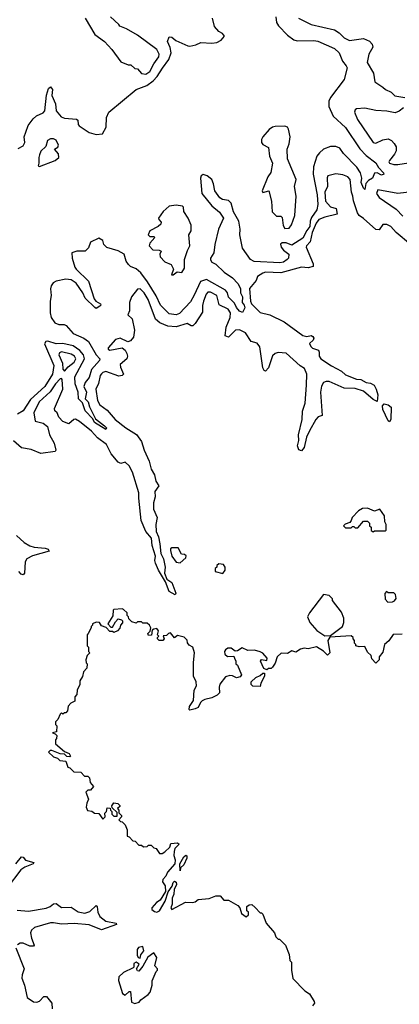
# Model space of a CAD drawing. Extents: x 2494106 to 2685573, y 758056 to 915185.
# Tile 273 of 507: x 2613691 to 2616445, y 838047 to 845185. Entities that reach past the tile are written whole.
import ezdxf

# ---------------------------------------------------------------- set-up
doc = ezdxf.new("R2010")
doc.units = 0

msp = doc.modelspace()

# ---------------------------------------------------------------- linework, layer by layer
at = {"layer": '0CON05XD'}
for points in [[(2615550, 845205), (2615553.6, 845165), (2615568.9, 845138.9), (2615635, 845072.9), (2615678.9, 845038.9), (2615705, 845030.6), (2615824.3, 845034.3), (2615855, 845028.1), (2615975, 844975.8), (2616008.8, 844945), (2616034.1, 844884.1), (2616060.7, 844850.7), (2616066, 844835), (2616045, 844750), (2615945, 844621.2), (2615934.4, 844595), (2615933.5, 844555), (2615965.4, 844485.4), (2616055, 844402.5), (2616158.1, 844248.1), (2616205, 844200), (2616275, 844146.2), (2616293.1, 844113.1), (2616330, 844075), (2616332.5, 844065), (2616315, 844056.7), (2616285, 844073.3), (2616265, 844072.5), (2616250, 844035), (2616220.6, 844019.4), (2616202, 843998), (2616195, 843952.5), (2616185, 843962.5), (2616168.8, 844005), (2616172.5, 844035), (2616164.3, 844074.3), (2616136.4, 844116.4), (2616040, 844215), (2616012.5, 844252.5), (2615985, 844265.5), (2615945, 844266.4), (2615896.2, 844245), (2615865, 844218.8), (2615846.2, 844195), (2615821.7, 844118.3), (2615820, 844065), (2615848.1, 843915), (2615854.5, 843845.5), (2615845.7, 843805), (2615809.2, 843750.8), (2615798.7, 843725), (2615795.3, 843685), (2615773.3, 843656.7), (2615745, 843600), (2615665, 843550), (2615625, 843567.1), (2615595, 843566), (2615583.4, 843556.6), (2615589.1, 843535), (2615604.2, 843514.2), (2615644, 843485), (2615640, 843455), (2615632.5, 843445), (2615605, 843427.5), (2615577.3, 843422.7), (2615391.1, 843431.1), (2615365.6, 843445.6), (2615307.2, 843527.2), (2615288.5, 843625), (2615290.9, 843665), (2615280.9, 843725), (2615242.1, 843792.1), (2615225, 843854.2), (2615205, 843873.6), (2615162.1, 843882.1), (2615142.7, 843892.7), (2615106.7, 843945), (2615098.1, 843995), (2615084.6, 844025), (2615052.1, 844052.1), (2615021.7, 844061.7), (2615007.3, 844052.7), (2615002.7, 844035), (2615012.5, 843925), (2615085, 843834.3), (2615139.7, 843789.7), (2615170, 843745), (2615133.1, 843666.9), (2615105.5, 843555), (2615098.8, 843495), (2615074.6, 843455.4), (2615074.5, 843444.5), (2615085, 843427.5), (2615115, 843412.5), (2615175, 843353.3), (2615235, 843312.5), (2615273, 843273), (2615292.5, 843235), (2615293.8, 843205), (2615306.4, 843175), (2615305.6, 843135), (2615320.6, 843115), (2615324.2, 843095.8), (2615308.3, 843061.7), (2615285, 843072.5), (2615265, 843097.5), (2615250.5, 843130.5), (2615205, 843173.3), (2615197.5, 843205), (2615184.3, 843224.3), (2615045, 843300.6), (2615003.6, 843286.4), (2614957.7, 843187.7), (2614930.3, 843139.7), (2614850, 843055), (2614825, 843044.2), (2614775, 843052.5), (2614712.7, 843115), (2614681.6, 843181.6), (2614618.9, 843285), (2614568.8, 843348.8), (2614535, 843378.9), (2614495.6, 843395.6), (2614479.7, 843409.7), (2614464.5, 843434.5), (2614448.1, 843485), (2614405, 843509.5), (2614322.5, 843532.5), (2614300.8, 843555), (2614292.9, 843585), (2614265, 843600.7), (2614205, 843572.9), (2614188.9, 843531.1), (2614165, 843507.5), (2614105, 843507.5), (2614070, 843495), (2614071.9, 843455), (2614090.5, 843390.5), (2614099.4, 843375), (2614189.7, 843289.7), (2614230.9, 843160.9), (2614244.3, 843144.3), (2614276.7, 843125), (2614280, 843115), (2614273, 843107), (2614245, 843090), (2614235, 843097.5), (2614165.8, 843165), (2614148.9, 843205), (2614100.9, 843275), (2614065, 843297.5), (2614025, 843302.9), (2613955, 843290), (2613933.6, 843276.4), (2613920, 843255), (2613914.2, 843234.2), (2613920, 843185), (2613912, 843145), (2613911.7, 843058.3), (2613918.5, 843025), (2613946.3, 842986.3), (2613975, 842973.8), (2614013.8, 842973.8), (2614027.9, 842967.9), (2614079.5, 842909.5), (2614155.3, 842875.3), (2614190.7, 842850.7), (2614245, 842755.7), (2614271.2, 842725), (2614270, 842715), (2614211.4, 842648.6), (2614195, 842590), (2614165.4, 842554.6), (2614156.9, 842525), (2614174.4, 842485), (2614165.8, 842435.8), (2614186.9, 842415), (2614197.1, 842377.1), (2614220.4, 842330.4), (2614242, 842292), (2614305, 842241.2), (2614320, 842225), (2614315, 842212.5), (2614233.1, 842265), (2614221.2, 842291.2), (2614165, 842349.2), (2614147.1, 842407.1), (2614116.9, 842435), (2614114.6, 842484.6), (2614092.2, 842545), (2614090.9, 842595), (2614160.4, 842725), (2614154, 842754), (2614126.6, 842786.6), (2614079.9, 842819.9), (2614005, 842836.5), (2613954.7, 842834.7), (2613895, 842854.4), (2613879.4, 842850.6), (2613871.9, 842835), (2613937.4, 842677.4), (2613928, 842615), (2613872.9, 842525), (2613768, 842432), (2613715, 842349.2), (2613675.9, 842324.1)], [(2614165, 845196.7), (2614235, 845076.7), (2614305.5, 845025.5), (2614359.7, 844969.7), (2614425, 844878.8), (2614478.3, 844858.3), (2614497, 844857), (2614525, 844830), (2614545, 844827.5), (2614574, 844794), (2614605, 844790.8), (2614635, 844808.8), (2614664.6, 844865.4), (2614700, 844915), (2614701.9, 844935), (2614685, 844969.2), (2614545, 845072.9), (2614465, 845119.2), (2614416.7, 845136.7), (2614409.5, 845149.5), (2614348.8, 845205)], [(2613678.8, 844251.2), (2613715, 844269.5), (2613727.2, 844295), (2613722.7, 844335), (2613735, 844368.8), (2613752.3, 844417.7), (2613787.9, 844465), (2613812.5, 844487.5), (2613860.6, 844509.4), (2613873.8, 844525), (2613885, 844636.7), (2613900, 844685), (2613915, 844697.5), (2613927.9, 844677.9), (2613924.4, 844635), (2613950, 844575), (2613954.6, 844525), (2613991.2, 844481.2), (2614015, 844469.6), (2614103.1, 844463.1), (2614112, 844455), (2614115.6, 844425), (2614123.1, 844415), (2614195, 844367.5), (2614245, 844353.3), (2614292.3, 844357.7), (2614318, 844405), (2614319.7, 844475), (2614337.5, 844515), (2614535, 844678.9), (2614613.3, 844706.7), (2614659, 844741), (2614687.9, 844772.1), (2614726.6, 844833.4), (2614772, 844895), (2614788.9, 844945), (2614783.6, 844983.6), (2614764, 845026), (2614775, 845060), (2614795, 845056.7), (2614824.4, 845034.4), (2614910, 844995), (2614925, 844993.3), (2614967.9, 845002.1), (2615005, 845018.4), (2615085, 845014.6), (2615120.7, 845019.3), (2615153.3, 845035), (2615177.5, 845065), (2615163.3, 845085), (2615135, 845100), (2615104.2, 845135), (2615089.6, 845195)], [(2615713.8, 845195), (2615805, 845148.8), (2615975, 845111.4), (2616009.3, 845089.3), (2616045, 845054.2), (2616084.4, 845034.4), (2616185, 845047.5), (2616229.1, 845029.1), (2616248.3, 845008.3), (2616254, 844985), (2616223.8, 844935), (2616211.2, 844875), (2616257.7, 844797.7), (2616267.5, 844735), (2616326.7, 844695), (2616345, 844678.8), (2616385, 844660), (2616412.3, 844632.3), (2616485, 844621.2)], [(2616475, 844546.7), (2616445, 844521.2), (2616415, 844510), (2616355, 844522), (2616273.6, 844526.4), (2616195, 844544), (2616135, 844537.5), (2616125, 844530), (2616121.2, 844515), (2616141.7, 844461.7), (2616255, 844293.8), (2616275, 844290), (2616325, 844314), (2616365, 844321.2), (2616388.8, 844308.8), (2616407.3, 844287.3), (2616422.3, 844262.3), (2616422.5, 844235), (2616410.9, 844209.1), (2616374, 844165), (2616370, 844155), (2616374, 844145), (2616404.6, 844134.6), (2616435, 844133.6), (2616575, 844155.6)], [(2615615, 843670), (2615645, 843672.5), (2615663.6, 843696.4), (2615688, 843765), (2615697.5, 843905), (2615683.8, 843975), (2615697.5, 844025), (2615634.5, 844175), (2615630.4, 844245), (2615645.5, 844285), (2615652.9, 844335), (2615640.8, 844390.8), (2615633.1, 844405), (2615615, 844413.8), (2615545, 844410.4), (2615524.7, 844405.3), (2615501.7, 844388.3), (2615453.8, 844336.2), (2615445.3, 844315), (2615445.4, 844295), (2615455, 844279.4), (2615496.9, 844256.9), (2615502.7, 844195), (2615525.6, 844145), (2615513.8, 844076.2), (2615491.4, 844045), (2615450, 843945), (2615455, 843932.5), (2615497.5, 843945), (2615518.3, 843868.3), (2615521.7, 843791.7), (2615555, 843760), (2615585, 843760), (2615595, 843750), (2615603, 843693), (2615615, 843670)], [(2613835, 844121.2), (2613947.2, 844162.8), (2613975.4, 844184.6), (2613972.2, 844212.2), (2613943.8, 844245), (2613968.5, 844261.5), (2613973.1, 844275), (2613955, 844311.2), (2613935, 844321.2), (2613915, 844321.2), (2613891.7, 844308.3), (2613881.2, 844265), (2613845, 844232.5), (2613834.2, 844205), (2613828.6, 844185), (2613830.8, 844145), (2613823.8, 844125), (2613835, 844121.2)], [(2616526, 843556), (2616422.9, 843642.9), (2616382.9, 843685), (2616355, 843698.8), (2616325, 843699.4), (2616298.1, 843661.9), (2616275, 843662.5), (2616185, 843744.3), (2616154.2, 843765), (2616140.6, 843785), (2616112.1, 843872.1), (2616108.8, 843905), (2616097.3, 843935), (2616088.5, 844025), (2616071.2, 844045), (2616035, 844058.9), (2615985, 844066.9), (2615927.5, 844052.5), (2615921.4, 844038.6), (2615923.1, 843975), (2615904.3, 843935), (2615909.2, 843869.2), (2615945, 843829.1), (2615988, 843815), (2615993.8, 843775), (2615905, 843752.7), (2615861.4, 843735), (2615841.2, 843708.8), (2615811.7, 843641.7), (2615798.8, 843575), (2615771.9, 843545), (2615770, 843535), (2615820.4, 843415), (2615820.8, 843395), (2615785, 843385.6), (2615735, 843390), (2615585, 843348.9), (2615475, 843354.4), (2615455, 843346.4), (2615416.7, 843323.3), (2615405.5, 843294.5), (2615357.4, 843235), (2615364.8, 843145), (2615373.8, 843123.8), (2615435, 843062.6), (2615505, 843044.5), (2615608.8, 842995), (2615744.6, 842894.6), (2615775, 842887.5), (2615805, 842894), (2615818.6, 842888.6), (2615823.8, 842875), (2615819.5, 842860.5), (2615793.9, 842836.1), (2615802.5, 842815), (2615815, 842804.4), (2615858.3, 842788.3), (2615864, 842775), (2615863.1, 842745), (2615875.8, 842725), (2615954.1, 842675.9), (2616025.4, 842635.4), (2616055, 842611.1), (2616135, 842578.9), (2616165, 842575.6), (2616205, 842555.6), (2616235, 842550), (2616262.5, 842535), (2616278, 842505), (2616288.6, 842465), (2616285, 842417.5), (2616255, 842432), (2616185, 842492.5), (2616125, 842511.5), (2616045, 842514.4), (2615935, 842560.5), (2615915, 842562.2), (2615895, 842555.6), (2615881.1, 842528.9), (2615873.2, 842483.2), (2615885.8, 842314.2), (2615857.5, 842305), (2615838.8, 842285), (2615792.5, 842205), (2615772.4, 842157.6), (2615755, 842082.5), (2615735, 842060), (2615715, 842067.5), (2615706.2, 842095), (2615716, 842134), (2615712.9, 842175), (2615741.1, 842285), (2615743.8, 842346.2), (2615761.8, 842405), (2615772.7, 842535), (2615774.4, 842615), (2615756.9, 842656.9), (2615726, 842675), (2615625, 842766.4), (2615565, 842771.2), (2615544.6, 842765.4), (2615525, 842747.5), (2615495, 842660), (2615475, 842637.5), (2615465, 842642.5), (2615455, 842660), (2615432.6, 842812.6), (2615415, 842840), (2615370.9, 842850.9), (2615330, 842915), (2615285, 842936.1), (2615256.4, 842933.6), (2615205, 842884), (2615182.2, 842892.2), (2615188.5, 842955), (2615217.2, 843025), (2615219.3, 843059.3), (2615202.2, 843085), (2615138.5, 843118.5), (2615120, 843185), (2615075, 843208.8), (2615055, 843208.6), (2615044, 843196), (2615023.8, 843145), (2615018.3, 843111.7), (2615017.8, 843065), (2614965, 842982), (2614946.2, 842965), (2614935, 842964.3), (2614905, 842981.4), (2614825, 842958), (2614765, 842962.5), (2614708, 842988), (2614675, 843012.5), (2614622.1, 843155), (2614595, 843204.2), (2614565, 843234.2), (2614545, 843230.8), (2614501.1, 843175), (2614488.1, 843135), (2614486.9, 843075), (2614476.2, 843045), (2614505.7, 843015), (2614524, 842935), (2614515.9, 842884.1), (2614495, 842856.7), (2614475, 842850), (2614420, 842875), (2614385, 842865.8), (2614332, 842805), (2614332, 842795), (2614345, 842789.2), (2614435, 842806.7), (2614455, 842790), (2614467.5, 842765), (2614472.9, 842745), (2614469.2, 842725), (2614420.6, 842685), (2614422.9, 842665), (2614444.2, 842615), (2614435, 842604.2), (2614410.6, 842599.4), (2614316.6, 842633.4), (2614295, 842627.5), (2614285, 842618.1), (2614275.4, 842604.6), (2614263.1, 842546.9), (2614243.3, 842505), (2614254.6, 842425), (2614271.6, 842391.6), (2614325, 842352.9), (2614383.1, 842285), (2614462, 842225), (2614538.3, 842178.3), (2614575.6, 842125.6), (2614594.3, 842065), (2614631.1, 841985), (2614644.4, 841925), (2614668.9, 841885), (2614679.2, 841839.2), (2614700.8, 841805), (2614671.5, 841765), (2614672.9, 841725), (2614661.3, 841681.3), (2614660.8, 841635), (2614688.5, 841575), (2614678.6, 841525), (2614681.5, 841475), (2614698.5, 841435), (2614708.6, 841385), (2614713.8, 841313.8), (2614734.4, 841275)], [(2616537.2, 843937.2), (2616435, 843925.4), (2616290, 843950), (2616280.6, 843925), (2616299.2, 843895), (2616421.5, 843811.5), (2616470.9, 843760.9)], [(2614805, 843333.8), (2614833.3, 843356.7), (2614867, 843353), (2614885.8, 843384.2), (2614886.9, 843445), (2614907.5, 843512.5), (2614925.8, 843545), (2614917.5, 843625), (2614934, 843655), (2614936, 843675), (2614934.2, 843695), (2614912.9, 843745), (2614881.4, 843795), (2614880, 843825), (2614871.7, 843831.7), (2614825, 843840.8), (2614775, 843832.2), (2614731.9, 843795), (2614698.8, 843745), (2614700, 843735), (2614716.4, 843716.4), (2614715, 843703.3), (2614696.7, 843685), (2614636.2, 843655), (2614623.1, 843625), (2614635, 843612), (2614663, 843613), (2614672.5, 843605), (2614635.9, 843564.1), (2614630, 843545), (2614657.3, 843517.3), (2614703.3, 843513.3), (2614716.4, 843506.4), (2614707.5, 843485), (2614710, 843465), (2614745, 843428.8), (2614789.1, 843409.1), (2614806.7, 843375), (2614792.5, 843335), (2614805, 843333.8)], [(2614015, 842637.5), (2614041.5, 842668.5), (2614085, 842701.9), (2614098.2, 842725), (2614088.9, 842745), (2614065, 842760.9), (2613995, 842776.2), (2613980.8, 842769.2), (2613975.6, 842754.4), (2614001.5, 842695), (2614005, 842650), (2614015, 842637.5)], [(2614734.4, 841275), (2614746.9, 841215), (2614742.6, 841172.6), (2614758.3, 841128.3), (2614795.7, 841105), (2614823.3, 841026.7), (2614820, 841015), (2614775, 841038.8), (2614749.7, 841109.7), (2614697.5, 841195), (2614677.1, 841245), (2614672.5, 841265), (2614675.6, 841295), (2614653.1, 841373.1), (2614647.8, 841425), (2614607.1, 841475), (2614571.4, 841555), (2614554.5, 841715), (2614555.5, 841755.5), (2614508.2, 841905), (2614485, 841950), (2614455, 841976), (2614425, 841967.5), (2614405, 841977.5), (2614355, 842036.2), (2614321.4, 842105), (2614254.2, 842154.2), (2614210.6, 842200.6), (2614125, 842272.5), (2614095, 842288), (2614084.2, 842285.8), (2614046.4, 842253.6), (2614005, 842272.5), (2613973.6, 842303.6), (2613962.5, 842335), (2613945, 842350), (2613942.5, 842365), (2614002.9, 842505), (2614000, 842575), (2613995, 842583.3), (2613985, 842582), (2613949.5, 842545), (2613912.6, 842487.4), (2613832.2, 842415), (2613794, 842335), (2613802.5, 842275), (2613860.8, 842260.8), (2613892.5, 842235), (2613906.2, 842175), (2613942, 842115), (2613952.5, 842065), (2613947.5, 842055), (2613845, 842040.8), (2613775, 842068), (2613705, 842080.6), (2613645, 842130.6)], [(2616375, 842270), (2616365, 842277.5), (2616325, 842357.5), (2616322.9, 842385), (2616335, 842398.6), (2616365, 842392), (2616386.2, 842375), (2616383.3, 842285), (2616375, 842270)], [(2616255, 841472.5), (2616265, 841480), (2616345, 841480), (2616350, 841485), (2616350, 841525), (2616340, 841545), (2616337, 841587), (2616305, 841636.7), (2616265, 841622.5), (2616215, 841642.5), (2616178.3, 841641.7), (2616150, 841625), (2616103.6, 841576.4), (2616097, 841553), (2616085, 841540), (2616051.7, 841528.3), (2616040, 841515), (2616055, 841500), (2616095, 841500), (2616105, 841510), (2616115, 841510), (2616125, 841500), (2616145, 841500), (2616185, 841550), (2616215, 841550), (2616230, 841535), (2616230, 841515), (2616240, 841505), (2616241.7, 841481.7), (2616255, 841472.5)], [(2613668.8, 841445), (2613723.7, 841393.7), (2613765, 841370), (2613795, 841361.4), (2613875, 841353.8), (2613897.5, 841345), (2613905, 841332.5), (2613783, 841297), (2613743.4, 841276.6), (2613730, 841255), (2613725, 841172.5), (2613715, 841160), (2613701.2, 841165), (2613683.8, 841183.8)], [(2614855, 841247.5), (2614896.4, 841283.6), (2614898.3, 841298.3), (2614887, 841307), (2614865, 841310), (2614840, 841355), (2614793.8, 841356.2), (2614785, 841347.5), (2614784.3, 841335.7), (2614795, 841296.2), (2614825, 841252.9), (2614855, 841247.5)], [(2615165, 841170), (2615182.5, 841195), (2615182.5, 841215), (2615170, 841235), (2615135, 841240), (2615121.7, 841228.3), (2615120, 841215), (2615110, 841205), (2615110, 841185), (2615165, 841170)], [(2615905, 840717.5), (2615945, 840720), (2616033.8, 840786.2), (2616043.3, 840815), (2616042.5, 840845), (2616025, 840890), (2615960, 840975), (2615960, 840985), (2615935, 841010), (2615895, 841017.5), (2615792.5, 840885), (2615780, 840855), (2615796.2, 840815), (2615847, 840757), (2615905, 840717.5)], [(2616363, 840963), (2616395, 840963.3), (2616409.3, 840970.7), (2616421.7, 840988.3), (2616418.3, 841018.3), (2616405, 841030), (2616365, 841030), (2616351.7, 841038.3), (2616340, 841025), (2616343, 840983), (2616363, 840963)], [(2615250, 840555), (2615260, 840535), (2615260, 840515), (2615270, 840505), (2615300, 840435), (2615289.3, 840420.7), (2615265, 840412.5), (2615235, 840427.5), (2615215, 840430), (2615185, 840420), (2615143, 840367), (2615137.5, 840345), (2615140, 840305), (2615123, 840287), (2615085, 840267.5), (2615035, 840257.5), (2615015, 840247.5), (2615002.5, 840235), (2614985, 840197.5), (2614965, 840187.5), (2614925, 840180), (2614920, 840185), (2614922.5, 840205), (2614951.7, 840248.3), (2614957.5, 840325), (2614972.5, 840355), (2614970, 840385), (2614952.5, 840425), (2614952.5, 840525), (2614960, 840595), (2614946.7, 840635), (2614920.7, 840650.7), (2614908.3, 840668.3), (2614906.1, 840686.1), (2614885, 840707.5), (2614835, 840720), (2614813, 840703), (2614785, 840740), (2614770, 840735), (2614755, 840720), (2614731.7, 840718.3), (2614740, 840695), (2614730, 840685), (2614703, 840683), (2614690, 840695), (2614690, 840705), (2614700, 840715), (2614690, 840725), (2614697.5, 840755), (2614685, 840770), (2614663, 840767), (2614651.7, 840758.3), (2614648.3, 840721.7), (2614625, 840720), (2614620, 840735), (2614638.3, 840751.7), (2614642.5, 840775), (2614632.5, 840795), (2614615, 840810), (2614585, 840810), (2614575, 840820), (2614545, 840820), (2614535, 840810), (2614505, 840820), (2614481.7, 840841.7), (2614480, 840855), (2614470, 840865), (2614470, 840885), (2614445, 840910), (2614435, 840912.5), (2614375, 840910), (2614370, 840905), (2614367, 840863), (2614330, 840805), (2614351.7, 840781.7), (2614365, 840780), (2614385, 840820), (2614405, 840840), (2614430, 840835), (2614437, 840827), (2614437, 840813), (2614422.5, 840795), (2614417, 840773), (2614400, 840755), (2614375, 840742.5), (2614365, 840750), (2614345, 840750), (2614318.3, 840778.3), (2614285, 840790), (2614270, 840815), (2614245, 840817.5), (2614220, 840805), (2614220, 840795), (2614210, 840785), (2614210, 840775), (2614187.5, 840735), (2614180, 840725), (2614180, 840645), (2614190, 840635), (2614190, 840605), (2614200, 840595), (2614180, 840575), (2614170, 840545), (2614173, 840523), (2614180, 840515), (2614177, 840483), (2614153.9, 840456.1), (2614146.4, 840423.6), (2614128.3, 840391.7), (2614127.5, 840365), (2614106.7, 840325), (2614106.4, 840293.6), (2614090, 840275), (2614090, 840245), (2614060.7, 840229.3), (2614041.7, 840208.3), (2614037.5, 840175), (2614025, 840160), (2614015, 840160), (2614005, 840150), (2613995, 840160), (2613985, 840150), (2613968.3, 840111.7), (2613950, 840095), (2613950, 840075), (2613960, 840065), (2613957, 840023), (2613930, 840015), (2613948.3, 840008.3), (2613960, 839995), (2613957, 839973), (2613950, 839965), (2613950, 839935), (2614015, 839880), (2614050, 839865), (2614060, 839845), (2614055, 839840), (2614033, 839843), (2614015, 839860), (2613985, 839862.5), (2613925, 839887.5), (2613913, 839887), (2613900, 839875), (2613935, 839840), (2613965, 839830), (2613983, 839813), (2614025, 839810), (2614040, 839765), (2614055, 839760), (2614083, 839733), (2614135, 839730), (2614161.7, 839701.7), (2614185, 839700), (2614198.3, 839688.3), (2614202.5, 839655), (2614227.5, 839625), (2614205, 839600), (2614185, 839600), (2614170, 839585), (2614190, 839535), (2614177.5, 839505), (2614173.3, 839475), (2614181.7, 839451.7), (2614215, 839447.5), (2614233, 839433), (2614265, 839430), (2614295, 839390), (2614310, 839405), (2614308.3, 839431.7), (2614320, 839445), (2614325, 839470), (2614348.3, 839468.3), (2614350, 839455), (2614360, 839445), (2614360, 839425), (2614375, 839410), (2614398.3, 839411.7), (2614398.3, 839438.3), (2614361.7, 839471.7), (2614360, 839485), (2614375, 839507.5), (2614401.7, 839501.7), (2614418.3, 839488.3), (2614418.3, 839481.7), (2614400, 839465), (2614410, 839455), (2614410, 839435), (2614430, 839415), (2614430, 839405), (2614410, 839385), (2614421.7, 839371.7), (2614435, 839370), (2614457, 839347), (2614471.7, 839311.7), (2614470, 839265), (2614485, 839260), (2614511.7, 839231.7), (2614528.3, 839228.3), (2614555, 839200), (2614575, 839200), (2614588.3, 839188.3), (2614615, 839190), (2614625, 839200), (2614645, 839200), (2614665, 839180), (2614680, 839175), (2614705, 839140), (2614725, 839140), (2614745, 839152.5), (2614780, 839185), (2614788.3, 839211.7), (2614835, 839217.5), (2614847.5, 839207.5), (2614817.5, 839175), (2614812.5, 839155), (2614810, 839125), (2614820, 839095), (2614815.9, 839064.1), (2614762.5, 839005), (2614750, 838975), (2614728.3, 838951.7), (2614727.5, 838935), (2614746.2, 838905), (2614747.5, 838865), (2614709.1, 838800.9), (2614682.5, 838785), (2614650, 838745), (2614650, 838735), (2614669.3, 838719.3), (2614685, 838714), (2614705, 838724), (2614745.8, 838795), (2614768.8, 838861.2), (2614797.7, 838902.3), (2614805, 838930), (2614815, 838940), (2614825, 838932.5), (2614827.5, 838915), (2614810.7, 838879.3), (2614808.8, 838845), (2614796.7, 838815), (2614796.2, 838773.8), (2614787.5, 838745), (2614795, 838733.3), (2614893.6, 838786.4), (2614946.1, 838783.9), (2614965, 838790), (2614985, 838807.5), (2615065, 838813.3), (2615115, 838833.3), (2615145, 838832.5), (2615171.7, 838801.7), (2615205, 838802.5), (2615273, 838763), (2615287, 838747), (2615300, 838705), (2615335, 838680), (2615350, 838695), (2615350, 838715), (2615340, 838725), (2615340, 838755), (2615355, 838767.5), (2615375, 838770), (2615398.3, 838748.3), (2615435, 838710), (2615445, 838710), (2615455, 838700), (2615480, 838635), (2615540, 838565), (2615550, 838535), (2615565, 838520), (2615575, 838520), (2615620, 838475), (2615647, 838407), (2615650, 838365), (2615661.7, 838351.7), (2615662.5, 838295), (2615673, 838233), (2615760, 838145), (2615793, 838123), (2615827.7, 838067.7), (2615828.8, 838055), (2615815, 838036.7)], [(2616465, 840730), (2616401.7, 840728.3), (2616369.3, 840680.7), (2616337.5, 840655), (2616325, 840600), (2616300, 840565), (2616300, 840545), (2616275, 840520), (2616245, 840550), (2616240, 840575), (2616215, 840600), (2616195, 840640), (2616155, 840637.5), (2616130, 840645), (2616130, 840655), (2616120, 840665), (2616120, 840685), (2616110, 840695), (2616110, 840705), (2616095, 840717.5), (2615941.7, 840708.3), (2615927.5, 840685), (2615940.8, 840595), (2615925, 840578.8), (2615895, 840606.2), (2615845, 840637.5), (2615785, 840622.5), (2615755, 840627.5), (2615728.3, 840621.7), (2615695, 840600), (2615665, 840610), (2615635, 840590), (2615588.3, 840591.7), (2615560, 840565), (2615545, 840520), (2615525, 840490), (2615515, 840480), (2615495, 840480), (2615485, 840472.5), (2615461.7, 840481.7), (2615437.5, 840535), (2615445, 840547.5), (2615485, 840540), (2615486.7, 840555), (2615455, 840592.5), (2615435, 840602.5), (2615395, 840613.3), (2615345, 840612.5), (2615305, 840630), (2615271.7, 840608.3), (2615255, 840607.5), (2615225, 840627.5), (2615200.7, 840629.3), (2615183, 840617), (2615177.5, 840605), (2615180, 840585), (2615198.3, 840568.3), (2615245, 840570), (2615250, 840555)], [(2615435, 840350), (2615383, 840353), (2615370, 840365), (2615370, 840385), (2615403, 840417), (2615435, 840430), (2615455, 840447.5), (2615467, 840447), (2615467.5, 840425), (2615440, 840375), (2615435, 840350)], [(2613663.8, 839066.2), (2613705, 839116.7), (2613715, 839113.3), (2613732.5, 839092.5), (2613792.5, 839075), (2613788.8, 839065), (2613728.5, 839041.5), (2613699.1, 839020.9), (2613598.8, 838891.2)], [(2614855, 839013.3), (2614852, 839065), (2614880.8, 839115), (2614896.7, 839126.7), (2614903, 839123), (2614904, 839105), (2614882.1, 839057.9), (2614857.5, 839035), (2614855, 839013.3)], [(2613671.4, 838728.6), (2613755, 838722.9), (2613883, 838743), (2613912.5, 838755), (2613935, 838774.3), (2613955, 838777.5), (2613995, 838749.4), (2614065, 838750.8), (2614115, 838716.5), (2614163.4, 838706.6), (2614199.8, 838720.2), (2614245, 838762.5), (2614253.3, 838753.3), (2614257.1, 838715), (2614272.8, 838682.8), (2614315, 838649.2), (2614390, 838635), (2614392.5, 838625), (2614285, 838587.5), (2614195, 838621.8), (2614085, 838632), (2613995, 838628.3), (2613935, 838638.2), (2613915, 838637.2), (2613797.6, 838602.4), (2613777.5, 838585), (2613769.1, 838565), (2613776.4, 838525), (2613795.8, 838475), (2613791.7, 838468.3), (2613765, 838468.9), (2613715, 838489.6), (2613695, 838490), (2613675, 838476.9)], [(2613663.3, 838455), (2613723.3, 838305), (2613708.9, 838261.1), (2613707.1, 838235), (2613726.4, 838185), (2613745.8, 838095), (2613790, 838065), (2613815, 838061.2), (2613835, 838068.6), (2613865, 838104), (2613885, 838104.2), (2613924.4, 838055), (2613926.7, 838015)], [(2614525, 838053.3), (2614558.3, 838061.7), (2614570.7, 838079.3), (2614623, 838117), (2614637.5, 838135), (2614652.5, 838185), (2614653, 838217), (2614680, 838285), (2614690, 838295), (2614690, 838305), (2614672.5, 838325), (2614686.7, 838385), (2614665, 838420), (2614621.5, 838388.5), (2614585, 838322.5), (2614555, 838287.5), (2614545, 838290), (2614537.5, 838305), (2614557, 838337), (2614535, 838352.5), (2614518.3, 838341.7), (2614520, 838315), (2614515, 838310), (2614443, 838277), (2614410, 838245), (2614408.3, 838218.3), (2614437.5, 838125), (2614455, 838113.3), (2614485, 838140), (2614495, 838140), (2614502, 838062), (2614525, 838053.3)], [(2614565, 838380), (2614570, 838405), (2614590.8, 838435), (2614585, 838466.7), (2614551.7, 838458.3), (2614542.5, 838445), (2614543, 838403), (2614550, 838385), (2614565, 838380)]]:
    msp.add_lwpolyline(points, dxfattribs=at)

doc.saveas('drawing.dxf')
